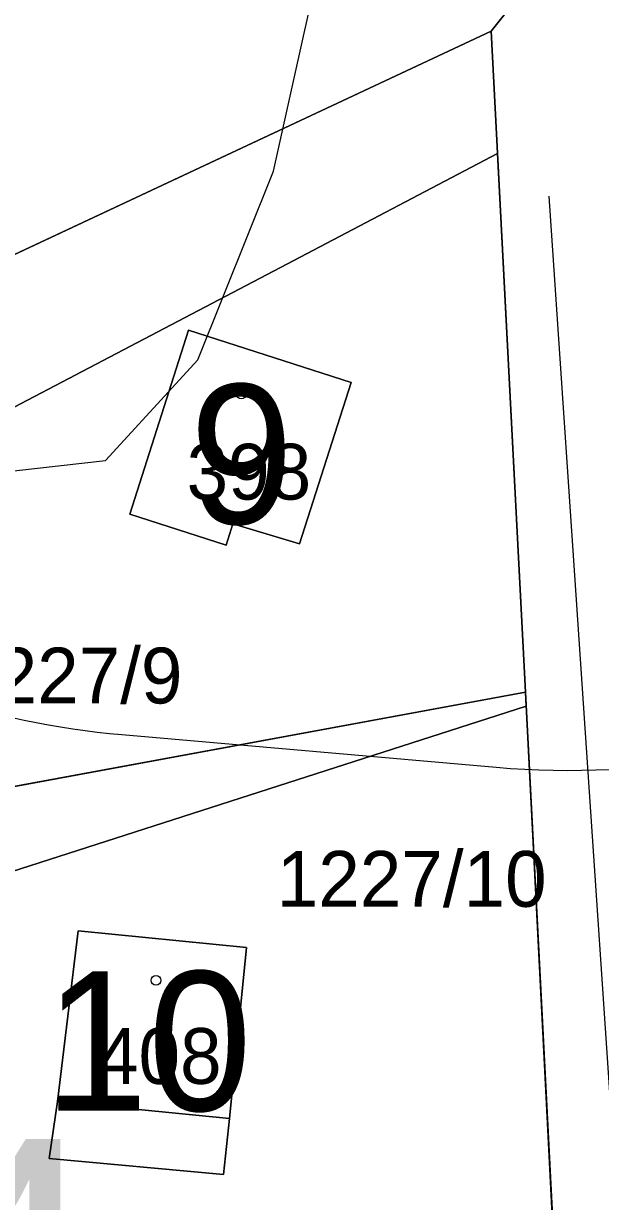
# Model space of a CAD drawing. Extents: x -706130 to -698555, y -971544 to -967260.
# Drawn here: x -704545.81 to -704525.15, y -968742.94 to -968700.7 of the extents above; entities that cross this region are included whole.
import ezdxf

# ---------------------------------------------------------------- set-up
doc = ezdxf.new("R2010")
doc.units = 0
for name, color, linetype in [('_Doplněk budov pro zastavěnost', 7, 'Continuous'), ('BPEJ hranice S', 7, 'Continuous'), ('Kanalizace_Polesí N NEZAPINAT', 7, 'Continuous'), ('KN_Budovy', 7, 'Continuous'), ('KN_Budovy_cisla_domovni', 7, 'Continuous'), ('KN_Hranice_parcel', 7, 'Continuous'), ('KN_Hranice_parcel_vnitrni_kresba', 7, 'Continuous'), ('KN_Parcelni cisla', 7, 'Continuous'), ('KN_Polygon parcely', 7, 'Continuous'), ('KN_POZEMKY_13_ZASTAVENA PLOCHA', 7, 'Continuous'), ('KN_POZEMKY_14_OSTATNI PLOCHA', 7, 'Continuous'), ('KN_POZEMKY_7_TTP', 7, 'Continuous'), ('KN_VYUZITI_23_ostatni plocha_manipulacni plocha', 7, 'Continuous'), ('KN_Značky budov', 7, 'Continuous'), ('OP lesa 30 m', 7, 'Continuous'), ('Plochy rekreace individualni S', 7, 'Continuous'), ('Plochy smíšené nezastavěného území všeobecné S', 7, 'Continuous'), ('Plochy verejnych prostranstvi - komunikace ostatni S', 7, 'Continuous'), ('Regulační bloky v krajině S', 7, 'Continuous'), ('Regulační bloky zastavěné S', 7, 'Continuous'), ('Regulační bloky_číslo S NEZAPINAT', 7, 'Continuous'), ('VÝŠKOPIS_vrstevnice zesílená', 7, 'Continuous'), ('Zastavene uzemi N', 7, 'Continuous'), ('Zastavene uzemi plochy N', 7, 'Continuous')]:
    doc.layers.add(name, color=color, linetype=linetype)

msp = doc.modelspace()

# ---------------------------------------------------------------- linework, layer by layer
at = {"layer": '_Doplněk budov pro zastavěnost'}
msp.add_line((-704538.44, -968739.96), (-704544.6, -968739.35), dxfattribs=at)
msp.add_lwpolyline([(-704544.6, -968739.35), (-704544.89, -968741.4), (-704538.65, -968741.97), (-704538.44, -968739.96)], dxfattribs=at)
at = {"layer": 'BPEJ hranice S'}
msp.add_lwpolyline([(-704581.04, -968794.95), (-704595, -968779.93), (-704607.53, -968765.8), (-704615.894, -968755.545), (-704615.073, -968754.716), (-704592.471, -968739.528), (-704592.109, -968739.329), (-704572.938, -968728.812), (-704560.623, -968722.056), (-704552.283, -968717.675), (-704536.611, -968709.445), (-704528.833, -968705.359), (-704527.83, -968724.68), (-704527.806, -968725.173), (-704549.35, -968732.11), (-704565.58, -968741.37), (-704582.77, -968752.81), (-704572.94, -968768.25), (-704562.8, -968786.08)], close=True, dxfattribs=at)
msp.add_lwpolyline([(-704582.77, -968752.81), (-704565.58, -968741.37), (-704549.35, -968732.11), (-704527.806, -968725.173), (-704527.83, -968724.68), (-704528.833, -968705.359), (-704536.611, -968709.445), (-704552.283, -968717.675), (-704560.623, -968722.056), (-704572.938, -968728.812), (-704592.109, -968739.329), (-704592.471, -968739.528), (-704615.073, -968754.716)], dxfattribs=at)
at = {"layer": 'Kanalizace_Polesí N NEZAPINAT'}
msp.add_lwpolyline([(-704470.197, -968746.883), (-704524.564, -968742.55), (-704526.979, -968706.888)], dxfattribs=at)
at = {"layer": 'KN_Budovy'}
for points in [[(-704539.9, -968711.7), (-704542.01, -968718.29), (-704538.55, -968719.4), (-704538.31, -968718.64), (-704535.93, -968719.36), (-704534.07, -968713.57)], [(-704543.86, -968733.23), (-704544.6, -968739.35), (-704538.44, -968739.96), (-704537.83, -968733.83)]]:
    msp.add_lwpolyline(points, close=True, dxfattribs=at)
at = {"layer": 'KN_Hranice_parcel'}
for p, q in [((-704529.06, -968700.98), (-704526.27, -968697.48)), ((-704553.36, -968712.37), (-704529.06, -968700.98)), ((-704527.83, -968724.68), (-704529.06, -968700.98)), ((-704550.03, -968728.77), (-704527.83, -968724.68)), ((-704526.83, -968744.16), (-704527.83, -968724.68))]:
    msp.add_line(p, q, dxfattribs=at)
for points in [[(-704539.9, -968711.7), (-704542.01, -968718.29), (-704538.55, -968719.4), (-704538.31, -968718.64), (-704535.93, -968719.36), (-704534.07, -968713.57), (-704539.9, -968711.7)], [(-704544.6, -968739.35), (-704544.89, -968741.4), (-704538.65, -968741.97), (-704538.44, -968739.96), (-704537.83, -968733.83), (-704543.86, -968733.23), (-704544.6, -968739.35)]]:
    msp.add_lwpolyline(points, dxfattribs=at)
at = {"layer": 'KN_Hranice_parcel_vnitrni_kresba'}
msp.add_line((-704538.44, -968739.96), (-704544.6, -968739.35), dxfattribs=at)
at = {"layer": 'KN_Polygon parcely'}
msp.add_lwpolyline([(-704468.62, -968687.18), (-704491.59, -968681.92), (-704494.99, -968694.04), (-704490.13, -968693.94), (-704473.63, -968693.6), (-704473.62, -968718.18), (-704473.61, -968742.7), (-704488.74, -968742.4), (-704505.03, -968741.47), (-704522.11, -968739.67), (-704523.13, -968738.61), (-704523.56, -968717.17), (-704524.02, -968694.65), (-704526.27, -968697.48), (-704529.06, -968700.98), (-704527.83, -968724.68), (-704526.83, -968744.16)], dxfattribs=at)
for points in [[(-704655.11, -968736.58), (-704632.8, -968755.71), (-704630.98, -968756.5), (-704625.08, -968753.32), (-704619.96, -968750.56), (-704594.83, -968735.4), (-704575.23, -968724.9), (-704553.36, -968712.37), (-704529.06, -968700.98), (-704526.27, -968697.48), (-704539.68, -968696.31), (-704542.08, -968689.15), (-704564.27, -968692.77), (-704623.71, -968717.98)], [(-704529.06, -968700.98), (-704553.36, -968712.37), (-704550.03, -968728.77), (-704527.83, -968724.68)], [(-704539.9, -968711.7), (-704534.07, -968713.57), (-704535.93, -968719.36), (-704538.31, -968718.64), (-704538.55, -968719.4), (-704542.01, -968718.29)], [(-704539.9, -968711.7), (-704542.01, -968718.29), (-704538.55, -968719.4), (-704538.31, -968718.64), (-704535.93, -968719.36), (-704534.07, -968713.57)], [(-704546.31, -968747.12), (-704531.35, -968744.84), (-704526.83, -968744.16), (-704527.83, -968724.68), (-704550.03, -968728.77), (-704549.35, -968732.11), (-704548.37, -968736.97)], [(-704544.6, -968739.35), (-704543.86, -968733.23), (-704537.83, -968733.83), (-704538.44, -968739.96), (-704538.65, -968741.97), (-704544.89, -968741.4)], [(-704544.6, -968739.35), (-704544.89, -968741.4), (-704538.65, -968741.97), (-704538.44, -968739.96), (-704537.83, -968733.83), (-704543.86, -968733.23)]]:
    msp.add_lwpolyline(points, close=True, dxfattribs=at)
at = {"layer": 'KN_POZEMKY_13_ZASTAVENA PLOCHA'}
for p, q in [((-704542.01, -968718.29), (-704539.9, -968711.7)), ((-704539.9, -968711.7), (-704534.07, -968713.57)), ((-704534.07, -968713.57), (-704535.93, -968719.36)), ((-704538.55, -968719.4), (-704542.01, -968718.29)), ((-704538.31, -968718.64), (-704538.55, -968719.4)), ((-704535.93, -968719.36), (-704538.31, -968718.64)), ((-704544.6, -968739.35), (-704543.86, -968733.23)), ((-704543.86, -968733.23), (-704537.83, -968733.83)), ((-704537.83, -968733.83), (-704538.44, -968739.96)), ((-704544.89, -968741.4), (-704544.6, -968739.35)), ((-704538.44, -968739.96), (-704538.65, -968741.97)), ((-704538.65, -968741.97), (-704544.89, -968741.4))]:
    msp.add_line(p, q, dxfattribs=at)
at = {"layer": 'KN_POZEMKY_14_OSTATNI PLOCHA'}
for p, q in [((-704553.36, -968712.37), (-704529.06, -968700.98)), ((-704529.06, -968700.98), (-704527.83, -968724.68)), ((-704539.9, -968711.7), (-704542.01, -968718.29)), ((-704534.07, -968713.57), (-704539.9, -968711.7)), ((-704535.93, -968719.36), (-704534.07, -968713.57)), ((-704542.01, -968718.29), (-704538.55, -968719.4)), ((-704538.55, -968719.4), (-704538.31, -968718.64)), ((-704538.31, -968718.64), (-704535.93, -968719.36)), ((-704527.83, -968724.68), (-704550.03, -968728.77)), ((-704550.03, -968728.77), (-704527.83, -968724.68)), ((-704527.83, -968724.68), (-704526.83, -968744.16)), ((-704543.86, -968733.23), (-704544.6, -968739.35)), ((-704537.83, -968733.83), (-704543.86, -968733.23)), ((-704538.44, -968739.96), (-704537.83, -968733.83)), ((-704544.6, -968739.35), (-704544.89, -968741.4)), ((-704538.65, -968741.97), (-704538.44, -968739.96)), ((-704544.89, -968741.4), (-704538.65, -968741.97))]:
    msp.add_line(p, q, dxfattribs=at)
at = {"layer": 'KN_POZEMKY_7_TTP'}
for p, q in [((-704529.06, -968700.98), (-704526.27, -968697.48)), ((-704526.27, -968697.48), (-704529.06, -968700.98)), ((-704529.06, -968700.98), (-704553.36, -968712.37)), ((-704527.83, -968724.68), (-704529.06, -968700.98)), ((-704526.83, -968744.16), (-704527.83, -968724.68))]:
    msp.add_line(p, q, dxfattribs=at)
at = {"layer": 'KN_VYUZITI_23_ostatni plocha_manipulacni plocha'}
for p, q in [((-704553.36, -968712.37), (-704529.06, -968700.98)), ((-704529.06, -968700.98), (-704527.83, -968724.68)), ((-704539.9, -968711.7), (-704542.01, -968718.29)), ((-704534.07, -968713.57), (-704539.9, -968711.7)), ((-704535.93, -968719.36), (-704534.07, -968713.57)), ((-704542.01, -968718.29), (-704538.55, -968719.4)), ((-704538.55, -968719.4), (-704538.31, -968718.64)), ((-704538.31, -968718.64), (-704535.93, -968719.36)), ((-704527.83, -968724.68), (-704550.03, -968728.77)), ((-704550.03, -968728.77), (-704527.83, -968724.68)), ((-704527.83, -968724.68), (-704526.83, -968744.16)), ((-704543.86, -968733.23), (-704544.6, -968739.35)), ((-704537.83, -968733.83), (-704543.86, -968733.23)), ((-704538.44, -968739.96), (-704537.83, -968733.83)), ((-704544.6, -968739.35), (-704544.89, -968741.4)), ((-704538.65, -968741.97), (-704538.44, -968739.96)), ((-704544.89, -968741.4), (-704538.65, -968741.97))]:
    msp.add_line(p, q, dxfattribs=at)
at = {"layer": 'KN_Značky budov'}
for centre in [(-704538.007, -968713.989), (-704541.067, -968735.009)]:
    msp.add_circle(centre, 0.175, dxfattribs=at)
at = {"layer": 'OP lesa 30 m'}
msp.add_line((-704542.288, -968726.196), (-704528.878, -968727.366), dxfattribs=at)
for centre, start, end in [((-704539.68, -968696.31), 237.9917, 265.0137), ((-704526.27, -968697.48), 265.0137, 296.0857)]:
    msp.add_arc(centre, 30, start, end, dxfattribs=at)
at = {"layer": 'Plochy rekreace individualni S'}
for p, q in [((-704529.06, -968700.98), (-704553.36, -968712.37)), ((-704527.83, -968724.68), (-704529.06, -968700.98)), ((-704526.83, -968744.16), (-704527.83, -968724.68))]:
    msp.add_line(p, q, dxfattribs=at)
at = {"layer": 'Plochy smíšené nezastavěného území všeobecné S'}
for p, q in [((-704529.06, -968700.98), (-704526.27, -968697.48)), ((-704553.36, -968712.37), (-704529.06, -968700.98))]:
    msp.add_line(p, q, dxfattribs=at)
at = {"layer": 'Plochy verejnych prostranstvi - komunikace ostatni S'}
for p, q in [((-704526.27, -968697.48), (-704529.06, -968700.98)), ((-704529.06, -968700.98), (-704527.83, -968724.68)), ((-704527.83, -968724.68), (-704526.83, -968744.16))]:
    msp.add_line(p, q, dxfattribs=at)
at = {"layer": 'Regulační bloky v krajině S'}
for p, q in [((-704529.06, -968700.98), (-704526.27, -968697.48)), ((-704553.36, -968712.37), (-704529.06, -968700.98))]:
    msp.add_line(p, q, dxfattribs=at)
at = {"layer": 'Regulační bloky zastavěné S'}
for p, q in [((-704529.06, -968700.98), (-704553.36, -968712.37)), ((-704527.83, -968724.68), (-704529.06, -968700.98)), ((-704526.83, -968744.16), (-704527.83, -968724.68))]:
    msp.add_line(p, q, dxfattribs=at)
at = {"layer": 'VÝŠKOPIS_vrstevnice zesílená'}
msp.add_lwpolyline([(-704602.771, -968668.757), (-704592.784, -968683.88), (-704582.369, -968697.577), (-704571.384, -968709.418), (-704566.818, -968712.7), (-704562.11, -968714.84), (-704551.791, -968717.372), (-704542.871, -968716.37), (-704539.564, -968712.761), (-704536.857, -968705.995), (-704534.575, -968695.722), (-704531.294, -968692.726), (-704526.728, -968690.443), (-704513.032, -968688.018), (-704504.186, -968684.451), (-704496.339, -968678.744)], dxfattribs=at)
at = {"layer": 'Zastavene uzemi N'}
msp.add_lwpolyline([(-704468.62, -968687.18), (-704491.59, -968681.92), (-704494.99, -968694.04), (-704506.62, -968694.28), (-704524.02, -968694.65), (-704526.27, -968697.48), (-704529.06, -968700.98), (-704553.36, -968712.37), (-704575.23, -968724.9), (-704594.83, -968735.4), (-704619.96, -968750.56), (-704607.53, -968765.8), (-704595, -968779.93), (-704581.04, -968794.95), (-704574.73, -968800.38), (-704566.59, -968807.71), (-704565.45, -968802.77), (-704540.25, -968826.81), (-704531.59, -968828.95), (-704519.14, -968832.25), (-704499.51, -968833.02), (-704473.57, -968834.05), (-704467.57, -968834.21)], dxfattribs=at)
at = {"layer": 'Zastavene uzemi plochy N'}
msp.add_lwpolyline([(-704468.62, -968687.18), (-704491.59, -968681.92), (-704494.99, -968694.04), (-704506.62, -968694.28), (-704524.02, -968694.65), (-704526.27, -968697.48), (-704529.06, -968700.98), (-704553.36, -968712.37), (-704575.23, -968724.9), (-704594.83, -968735.4), (-704619.96, -968750.56), (-704607.53, -968765.8), (-704595, -968779.93), (-704581.04, -968794.95), (-704574.73, -968800.38), (-704566.59, -968807.71), (-704565.45, -968802.77), (-704540.25, -968826.81), (-704531.59, -968828.95), (-704519.14, -968832.25), (-704499.51, -968833.02), (-704473.57, -968834.05), (-704467.57, -968834.21)], dxfattribs=at)

# ---------------------------------------------------------------- texts
at = {"layer": 'KN_Budovy_cisla_domovni'}
for s, p in [('9', (-704539.861, -968718.639)), ('10', (-704545.07, -968739.684))]:
    msp.add_text(s, height=5, dxfattribs=at).set_placement(p)
at = {"layer": 'KN_Parcelni cisla'}
for s, p in [('398', (-704539.97, -968717.77)), ('1227/9', (-704548.3, -968725.08)), ('1227/10', (-704536.74, -968732.37)), ('408', (-704543.18, -968738.72))]:
    msp.add_text(s, height=2, dxfattribs=at).set_placement(p)
at = {"layer": 'Regulační bloky_číslo S NEZAPINAT'}
msp.add_text('084', height=10, dxfattribs=at).set_placement((-704565.122, -968750.691))

doc.saveas('drawing.dxf')
